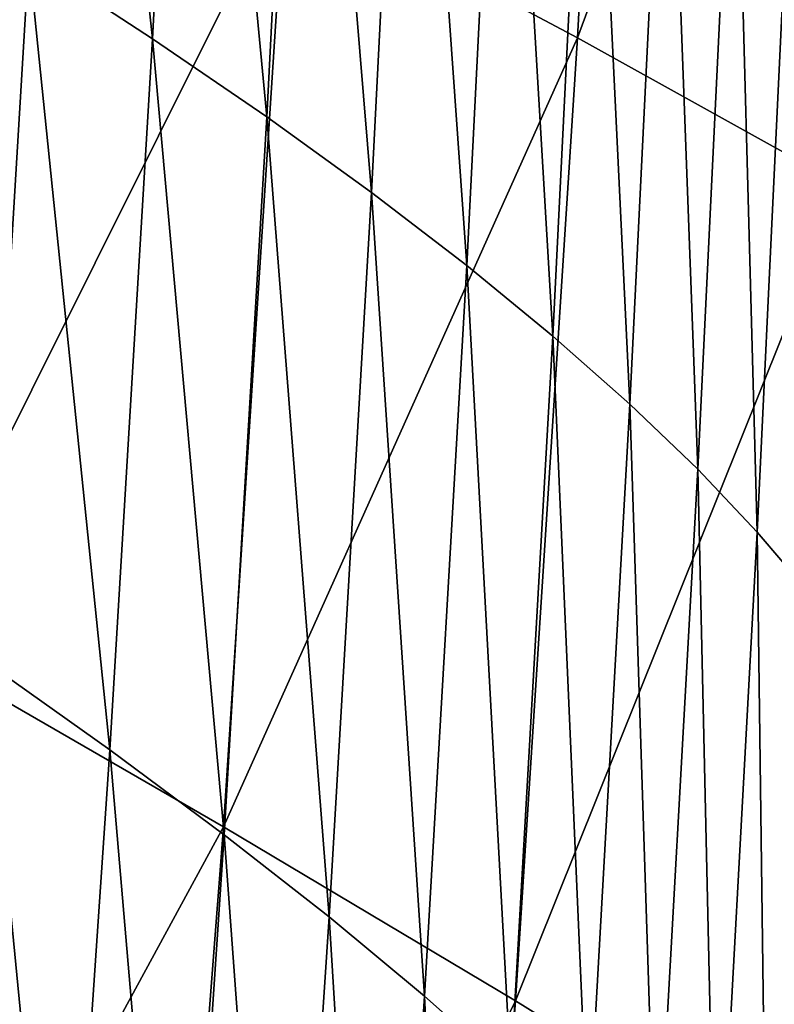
# Model space of a CAD drawing. Header units: millimetres. Extents: x -300 to 300, y -500 to 500.
# Tile 354 of 656: x 266 to 279, y -146 to -129. Entities that reach past the tile are written whole.
import ezdxf

# ---------------------------------------------------------------- set-up
doc = ezdxf.new("R2010")
doc.units = ezdxf.units.MM
doc.header["$LTSCALE"] = 81.481481
doc.layers.add('19', color=7, linetype='CONTINUOUS')
doc.layers.add('21', color=7, linetype='CONTINUOUS')

msp = doc.modelspace()

# ---------------------------------------------------------------- linework, layer by layer
at = {"layer": '19', "color": 7, "linetype": 'CONTINUOUS'}
for points in [[(275.32, -129.091, 37.881), (276.222, -112.18, 37.803), (270.333, -126.438, 41.129), (275.32, -129.091, 37.881)], [(275.32, -129.091, 37.881), (280.747, -114.38, 34.373), (276.222, -112.18, 37.803), (275.32, -129.091, 37.881)], [(279.844, -131.603, 34.447), (280.747, -114.38, 34.373), (275.32, -129.091, 37.881), (279.844, -131.603, 34.447)], [(263.862, -139.412, 44.291), (270.333, -126.438, 41.129), (264.902, -123.648, 44.195), (263.862, -139.412, 44.291)], [(269.284, -142.539, 41.221), (270.333, -126.438, 41.129), (263.862, -139.412, 44.291), (269.284, -142.539, 41.221)], [(269.284, -142.539, 41.221), (275.32, -129.091, 37.881), (270.333, -126.438, 41.129), (269.284, -142.539, 41.221)], [(274.266, -145.509, 37.969), (275.32, -129.091, 37.881), (269.284, -142.539, 41.221), (274.266, -145.509, 37.969)], [(274.266, -145.509, 37.969), (279.844, -131.603, 34.447), (275.32, -129.091, 37.881), (274.266, -145.509, 37.969)], [(278.788, -148.318, 34.53), (279.844, -131.603, 34.447), (274.266, -145.509, 37.969), (278.788, -148.318, 34.53)], [(262.669, -154.718, 44.396), (269.284, -142.539, 41.221), (263.862, -139.412, 44.291), (262.669, -154.718, 44.396)], [(268.081, -158.166, 41.324), (269.284, -142.539, 41.221), (262.669, -154.718, 44.396), (268.081, -158.166, 41.324)], [(268.081, -158.166, 41.324), (274.266, -145.509, 37.969), (269.284, -142.539, 41.221), (268.081, -158.166, 41.324)], [(273.056, -161.438, 38.067), (274.266, -145.509, 37.969), (268.081, -158.166, 41.324), (273.056, -161.438, 38.067)], [(273.056, -161.438, 38.067), (278.788, -148.318, 34.53), (274.266, -145.509, 37.969), (273.056, -161.438, 38.067)]]:
    msp.add_3dface(points, dxfattribs=at)
at = {"layer": '21', "color": 7, "linetype": 'CONTINUOUS'}
for points in [[(265.969, -127.729, 26.132), (266.617, -115.456, 26.089), (268.077, -129.105, 24.635), (265.969, -127.729, 26.132)], [(268.077, -129.105, 24.635), (266.617, -115.456, 26.089), (268.725, -116.707, 24.595), (268.077, -129.105, 24.635)], [(268.077, -129.105, 24.635), (268.725, -116.707, 24.595), (270.024, -130.438, 23.126), (268.077, -129.105, 24.635)], [(270.024, -130.438, 23.126), (268.725, -116.707, 24.595), (270.67, -117.92, 23.092), (270.024, -130.438, 23.126)], [(270.024, -130.438, 23.126), (270.67, -117.92, 23.092), (271.809, -131.727, 21.611), (270.024, -130.438, 23.126)], [(271.809, -131.727, 21.611), (270.67, -117.92, 23.092), (272.453, -119.094, 21.582), (271.809, -131.727, 21.611)], [(271.809, -131.727, 21.611), (272.453, -119.094, 21.582), (273.434, -132.973, 20.093), (271.809, -131.727, 21.611)], [(273.434, -132.973, 20.093), (272.453, -119.094, 21.582), (274.075, -120.23, 20.071), (273.434, -132.973, 20.093)], [(273.434, -132.973, 20.093), (274.075, -120.23, 20.071), (274.902, -134.175, 18.577), (273.434, -132.973, 20.093)], [(274.902, -134.175, 18.577), (274.075, -120.23, 20.071), (275.539, -121.325, 18.562), (274.902, -134.175, 18.577)], [(274.902, -134.175, 18.577), (275.539, -121.325, 18.562), (276.213, -135.333, 17.066), (274.902, -134.175, 18.577)], [(276.213, -135.333, 17.066), (275.539, -121.325, 18.562), (276.847, -122.381, 17.059), (276.213, -135.333, 17.066)], [(276.213, -135.333, 17.066), (276.847, -122.381, 17.059), (277.372, -136.446, 15.563), (276.213, -135.333, 17.066)], [(277.372, -136.446, 15.563), (276.847, -122.381, 17.059), (278.001, -123.398, 15.565), (277.372, -136.446, 15.563)], [(277.372, -136.446, 15.563), (278.001, -123.398, 15.565), (278.385, -137.515, 14.07), (277.372, -136.446, 15.563)], [(278.385, -137.515, 14.07), (278.001, -123.398, 15.565), (279.01, -124.375, 14.082), (278.385, -137.515, 14.07)], [(278.385, -137.515, 14.07), (279.01, -124.375, 14.082), (279.26, -138.54, 12.583), (278.385, -137.515, 14.07)], [(265.241, -139.735, 26.179), (263.7, -126.311, 27.614), (265.969, -127.729, 26.132), (265.241, -139.735, 26.179)], [(265.241, -139.735, 26.179), (265.969, -127.729, 26.132), (267.351, -141.23, 24.677), (265.241, -139.735, 26.179)], [(267.351, -141.23, 24.677), (265.969, -127.729, 26.132), (268.077, -129.105, 24.635), (267.351, -141.23, 24.677)], [(267.351, -141.23, 24.677), (268.077, -129.105, 24.635), (269.299, -142.678, 23.163), (267.351, -141.23, 24.677)], [(269.299, -142.678, 23.163), (268.077, -129.105, 24.635), (270.024, -130.438, 23.126), (269.299, -142.678, 23.163)], [(269.299, -142.678, 23.163), (270.024, -130.438, 23.126), (271.086, -144.078, 21.642), (269.299, -142.678, 23.163)], [(271.086, -144.078, 21.642), (270.024, -130.438, 23.126), (271.809, -131.727, 21.611), (271.086, -144.078, 21.642)], [(271.086, -144.078, 21.642), (271.809, -131.727, 21.611), (272.715, -145.43, 20.117), (271.086, -144.078, 21.642)], [(272.715, -145.43, 20.117), (271.809, -131.727, 21.611), (273.434, -132.973, 20.093), (272.715, -145.43, 20.117)], [(272.715, -145.43, 20.117), (273.434, -132.973, 20.093), (274.186, -146.733, 18.593), (272.715, -145.43, 20.117)], [(274.186, -146.733, 18.593), (273.434, -132.973, 20.093), (274.902, -134.175, 18.577), (274.186, -146.733, 18.593)], [(274.186, -146.733, 18.593), (274.902, -134.175, 18.577), (275.502, -147.988, 17.073), (274.186, -146.733, 18.593)], [(275.502, -147.988, 17.073), (274.902, -134.175, 18.577), (276.213, -135.333, 17.066), (275.502, -147.988, 17.073)], [(275.502, -147.988, 17.073), (276.213, -135.333, 17.066), (276.664, -149.193, 15.561), (275.502, -147.988, 17.073)], [(276.664, -149.193, 15.561), (276.213, -135.333, 17.066), (277.372, -136.446, 15.563), (276.664, -149.193, 15.561)], [(276.664, -149.193, 15.561), (277.372, -136.446, 15.563), (277.682, -150.35, 14.057), (276.664, -149.193, 15.561)], [(277.682, -150.35, 14.057), (277.372, -136.446, 15.563), (278.385, -137.515, 14.07), (277.682, -150.35, 14.057)], [(277.682, -150.35, 14.057), (278.385, -137.515, 14.07), (278.562, -151.458, 12.559), (277.682, -150.35, 14.057)], [(278.562, -151.458, 12.559), (278.385, -137.515, 14.07), (279.26, -138.54, 12.583), (278.562, -151.458, 12.559)], [(278.562, -151.458, 12.559), (279.26, -138.54, 12.583), (279.313, -152.518, 11.064), (278.562, -151.458, 12.559)], [(264.434, -151.474, 26.23), (265.241, -139.735, 26.179), (266.545, -153.085, 24.723), (264.434, -151.474, 26.23)], [(266.545, -153.085, 24.723), (265.241, -139.735, 26.179), (267.351, -141.23, 24.677), (266.545, -153.085, 24.723)], [(266.545, -153.085, 24.723), (267.351, -141.23, 24.677), (268.494, -154.644, 23.203), (266.545, -153.085, 24.723)], [(268.494, -154.644, 23.203), (267.351, -141.23, 24.677), (269.299, -142.678, 23.163), (268.494, -154.644, 23.203)], [(268.494, -154.644, 23.203), (269.299, -142.678, 23.163), (270.284, -156.15, 21.675), (268.494, -154.644, 23.203)], [(270.284, -156.15, 21.675), (269.299, -142.678, 23.163), (271.086, -144.078, 21.642), (270.284, -156.15, 21.675)], [(270.284, -156.15, 21.675), (271.086, -144.078, 21.642), (271.915, -157.604, 20.142), (270.284, -156.15, 21.675)], [(271.915, -157.604, 20.142), (271.086, -144.078, 21.642), (272.715, -145.43, 20.117), (271.915, -157.604, 20.142)], [(271.915, -157.604, 20.142), (272.715, -145.43, 20.117), (273.39, -159.004, 18.609), (271.915, -157.604, 20.142)], [(273.39, -159.004, 18.609), (272.715, -145.43, 20.117), (274.186, -146.733, 18.593), (273.39, -159.004, 18.609)]]:
    msp.add_3dface(points, dxfattribs=at)

doc.saveas('drawing.dxf')
